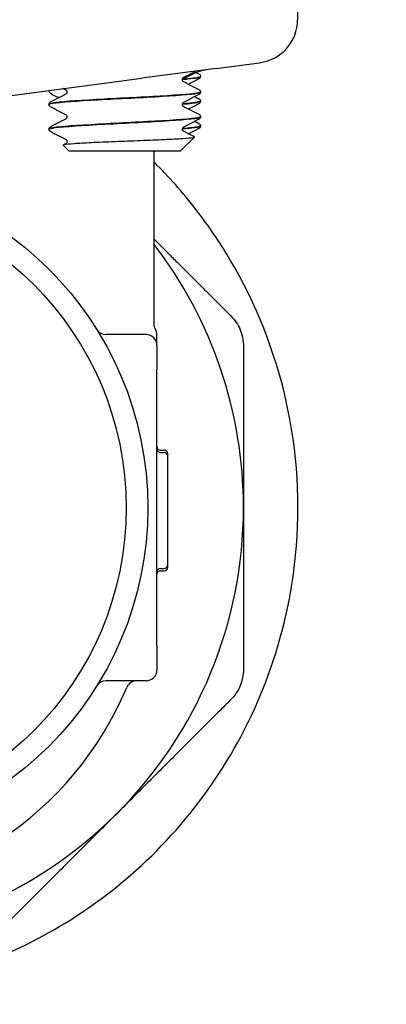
# Model space of a CAD drawing. Header units: inches. Extents: x 18 to 846, y -67 to 561.
# Tile 547 of 656: x 720.18 to 721.24, y 221.3 to 224.14. Entities that reach past the tile are written whole.
import ezdxf

# ---------------------------------------------------------------- set-up
doc = ezdxf.new("R2010")
doc.units = ezdxf.units.IN
doc.header["$LTSCALE"] = 24
doc.header["$MEASUREMENT"] = 0
doc.layers.add('Visible (ANSI)', color=7, linetype='Continuous', lineweight=30)

msp = doc.modelspace()

# ---------------------------------------------------------------- linework, layer by layer
at = {"layer": 'Visible (ANSI)'}
for p, q in [((720.98705, 224.60536), (720.98705, 224.14013)), ((720.75211, 223.99943), (720.87727, 224.01591)), ((720.75211, 223.99943), (720.53729, 223.97115)), ((720.14627, 223.91967), (720.53729, 223.97115)), ((720.70673, 223.97648), (720.70673, 223.97581)), ((720.70673, 223.93151), (720.70673, 223.93084)), ((720.70673, 223.90498), (720.70673, 223.90431)), ((720.26923, 223.89576), (720.26923, 223.89509)), ((720.70673, 223.86001), (720.70673, 223.85934)), ((720.26923, 223.82426), (720.26923, 223.82359)), ((720.70673, 223.83348), (720.70673, 223.83281)), ((720.64899, 223.76161), (720.68959, 223.80121)), ((720.32697, 223.76161), (720.31028, 223.7779)), ((720.32697, 223.76161), (720.64899, 223.76161)), ((720.57205, 223.76161), (720.57205, 223.26161)), ((720.54955, 223.23036), (720.43392, 223.23036)), ((720.5808, 223.19911), (720.5808, 223.22972)), ((720.5808, 223.19911), (720.5808, 223.13036)), ((720.5808, 222.99785), (720.5808, 223.13036)), ((720.5808, 222.46288), (720.5808, 222.99785)), ((720.59122, 222.89691), (720.60164, 222.89691)), ((720.59122, 222.88985), (720.60164, 222.88985)), ((720.61205, 222.87941), (720.61205, 222.88649)), ((720.61205, 222.56527), (720.61205, 222.87944)), ((720.61205, 222.55821), (720.61205, 222.56528)), ((720.59122, 222.55485), (720.60164, 222.55485)), ((720.59122, 222.54779), (720.60164, 222.54779)), ((720.5808, 222.33036), (720.5808, 222.46288)), ((720.5808, 222.33036), (720.5808, 222.26161)), ((720.54955, 222.23036), (720.43392, 222.23036))]:
    msp.add_line(p, q, dxfattribs=at)
for radius in [0.97375, 0.91125]:
    msp.add_circle((719.5808, 222.73036), radius, dxfattribs=at)
for centre, radius, start, end in [((730.5808, 232.73036), 18.75, 193.689887, 261.558657), ((720.75955, 223.8113), 0.1875, 97.5, 124.32186), ((719.5808, 222.73036), 1.25, 0, 37.53324), ((720.6033, 223.26161), 0.03125, 180, 210.68342), ((720.54955, 223.22972), 0.03125, 0, 30.68342), ((720.43392, 223.26161), 0.03125, 211.91138, 270), ((720.54955, 223.19911), 0.03125, 0, 90), ((720.59122, 222.90733), 0.01042, 180, 270), ((720.59122, 222.90027), 0.01042, 180, 270), ((720.60164, 222.88649), 0.01042, 0, 90), ((720.60164, 222.87944), 0.01042, 0, 90), ((719.5808, 222.73036), 1.25, 315, 0), ((720.60164, 222.56527), 0.01042, 270, 0), ((720.59122, 222.54444), 0.01042, 90, 180), ((720.59122, 222.53738), 0.01042, 90, 180), ((720.60164, 222.55821), 0.01042, 270, 0), ((720.54955, 222.26161), 0.03125, 270, 0), ((720.43392, 222.19911), 0.03125, 90, 148.08862), ((720.52288, 222.19911), 0.03125, 90, 157.12307), ((719.5808, 222.59661), 0.99125, 202.87693, 337.12307), ((719.5808, 222.73036), 1.25, 270, 315)]:
    msp.add_arc(centre, radius, start, end, dxfattribs=at)
msp.add_ellipse((720.86095, 224.13984), major_axis=(-0.12504, -0.01646), ratio=0.991106, start_param=1.5707963, end_param=3.0118441, dxfattribs=at)
for points in [[(720.69515, 223.99193), (720.6821, 223.9851), (720.66904, 223.97826), (720.656, 223.97141)], [(720.69459, 223.98718), (720.69707, 223.98588), (720.69955, 223.98458), (720.70203, 223.98329)], [(720.656, 223.96243), (720.67133, 223.95438), (720.68668, 223.94634), (720.70203, 223.93831)], [(720.70665, 223.97651), (720.70653, 223.97391), (720.68902, 223.97131), (720.65766, 223.96871)], [(720.70203, 223.96901), (720.69225, 223.96389), (720.68249, 223.95878), (720.67272, 223.95366)], [(720.31997, 223.93566), (720.31648, 223.9375), (720.31298, 223.93933), (720.30949, 223.94116)], [(720.27394, 223.90256), (720.28929, 223.91059), (720.30463, 223.91863), (720.31997, 223.92668)], [(720.70203, 223.92403), (720.68668, 223.916), (720.67133, 223.90796), (720.656, 223.89991)], [(720.69033, 223.91791), (720.69423, 223.91587), (720.69813, 223.91383), (720.70203, 223.91179)], [(720.31997, 223.86416), (720.30463, 223.87221), (720.28929, 223.88025), (720.27394, 223.88828)], [(720.656, 223.89093), (720.67133, 223.88288), (720.68668, 223.87484), (720.70203, 223.86681)], [(720.70203, 223.89751), (720.69225, 223.89239), (720.68249, 223.88728), (720.67272, 223.88216)], [(720.27394, 223.83106), (720.28929, 223.83909), (720.30463, 223.84713), (720.31997, 223.85518)], [(720.70203, 223.85253), (720.68668, 223.8445), (720.67133, 223.83646), (720.656, 223.82841)], [(720.69033, 223.84641), (720.69423, 223.84437), (720.69813, 223.84233), (720.70203, 223.84029)], [(720.31997, 223.79266), (720.30463, 223.80071), (720.28929, 223.80875), (720.27394, 223.81678)], [(720.656, 223.81943), (720.66707, 223.81362), (720.67816, 223.80781), (720.68924, 223.80201)], [(720.70203, 223.82601), (720.69225, 223.82089), (720.68249, 223.81578), (720.67272, 223.81066)], [(720.31067, 223.7788), (720.31377, 223.78043), (720.31687, 223.78205), (720.31997, 223.78368)]]:
    msp.add_open_spline(points, degree=3, dxfattribs=at)
for points, knots in [([(720.656, 223.97142), (720.656, 223.97142), (720.65577, 223.97133), (720.65501, 223.97053), (720.65464, 223.97007), (720.65401, 223.96874), (720.65378, 223.96784), (720.65378, 223.96692)], [0.002645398, 0.002645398, 0.002645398, 0.002645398, 0.027589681, 0.027589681, 0.042171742, 0.042171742, 0.057287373, 0.057287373, 0.057287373, 0.057287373]), ([(720.65378, 223.96692), (720.65378, 223.96554), (720.65434, 223.96425), (720.65528, 223.96296), (720.65563, 223.96269), (720.65594, 223.96246), (720.656, 223.96243), (720.656, 223.96243)], [0, 0, 0, 0, 0.022828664, 0.022828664, 0.041633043, 0.041633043, 0.054614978, 0.054614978, 0.054614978, 0.054614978]), ([(720.65649, 223.96795), (720.66099, 223.96831), (720.66522, 223.96868), (720.66916, 223.96904), (720.69347, 223.9713), (720.70629, 223.97356), (720.70648, 223.97581)], [18.15828531, 18.15828531, 18.15828531, 18.15828531, 18.25475373, 18.25475373, 18.25475373, 18.84955592, 18.84955592, 18.84955592, 18.84955592]), ([(720.70203, 223.98329), (720.70281, 223.98288), (720.70365, 223.98238), (720.70505, 223.98093), (720.70555, 223.98029), (720.70638, 223.97864), (720.70668, 223.97759), (720.70673, 223.97651)], [0, 0, 0, 0, 0.028459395, 0.028459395, 0.043235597, 0.043235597, 0.058545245, 0.058545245, 0.058545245, 0.058545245]), ([(720.70673, 223.97579), (720.70667, 223.97433), (720.70612, 223.97296), (720.70488, 223.97108), (720.70421, 223.97047), (720.70305, 223.96958), (720.70253, 223.96927), (720.70203, 223.96901)], [0, 0, 0, 0, 0.020588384, 0.020588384, 0.04017257, 0.04017257, 0.058516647, 0.058516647, 0.058516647, 0.058516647]), ([(720.29879, 223.91558), (720.29599, 223.91619), (720.29338, 223.91693), (720.28205, 223.92083), (720.2758, 223.9251), (720.26861, 223.93262), (720.2682, 223.93573), (720.2713, 223.93613)], [0.67526477, 0.67526477, 0.67526477, 0.67526477, 0.71949334, 0.71949334, 0.88239765, 0.88239765, 1.0591032, 1.0591032, 1.0591032, 1.0591032]), ([(720.70645, 223.93153), (720.70658, 223.93032), (720.70309, 223.92911), (720.69584, 223.9279), (720.67598, 223.92459), (720.62827, 223.92127), (720.56907, 223.91795), (720.50997, 223.91464), (720.44051, 223.91133), (720.38445, 223.90802), (720.32847, 223.90472), (720.28688, 223.90141), (720.27387, 223.8981), (720.27079, 223.89732), (720.26933, 223.89654), (720.2694, 223.89576)], [-21.1829178, -21.1829178, -21.1829178, -21.1829178, -20.8637276, -20.8637276, -20.8637276, -19.9895633, -19.9895633, -19.9895633, -19.1167884, -19.1167884, -19.1167884, -18.2452653, -18.2452653, -18.2452653, -18.0390086, -18.0390086, -18.0390086, -18.0390086]), ([(720.26953, 223.89506), (720.2694, 223.89632), (720.27317, 223.89758), (720.281, 223.89884), (720.3018, 223.90218), (720.35086, 223.90553), (720.41108, 223.90888), (720.47128, 223.91222), (720.54146, 223.91557), (720.59718, 223.91891), (720.65288, 223.92225), (720.69305, 223.9256), (720.70371, 223.92894), (720.70572, 223.92957), (720.70667, 223.93021), (720.70661, 223.93084)], [11.7535067, 11.7535067, 11.7535067, 11.7535067, 12.0852563, 12.0852563, 12.0852563, 12.9673891, 12.9673891, 12.9673891, 13.8492593, 13.8492593, 13.8492593, 14.7308693, 14.7308693, 14.7308693, 14.8974159, 14.8974159, 14.8974159, 14.8974159]), ([(720.32219, 223.93117), (720.32219, 223.93256), (720.32162, 223.93385), (720.32069, 223.93514), (720.32034, 223.93541), (720.32002, 223.93564), (720.31996, 223.93567), (720.31996, 223.93567)], [0, 0, 0, 0, 0.022828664, 0.022828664, 0.041633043, 0.041633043, 0.054614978, 0.054614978, 0.054614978, 0.054614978]), ([(720.31996, 223.92668), (720.31996, 223.92668), (720.3202, 223.92677), (720.32096, 223.92757), (720.32132, 223.92802), (720.32195, 223.92935), (720.32219, 223.93026), (720.32219, 223.93117)], [0.002645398, 0.002645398, 0.002645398, 0.002645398, 0.027589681, 0.027589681, 0.042171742, 0.042171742, 0.057287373, 0.057287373, 0.057287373, 0.057287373]), ([(720.70203, 223.93831), (720.70281, 223.9379), (720.70365, 223.9374), (720.70505, 223.93596), (720.70555, 223.93532), (720.70638, 223.93367), (720.70668, 223.93262), (720.70673, 223.93153)], [0, 0, 0, 0, 0.028459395, 0.028459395, 0.043235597, 0.043235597, 0.058545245, 0.058545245, 0.058545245, 0.058545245]), ([(720.70673, 223.93081), (720.70667, 223.92936), (720.70612, 223.92799), (720.70488, 223.92611), (720.70421, 223.9255), (720.70305, 223.92461), (720.70253, 223.9243), (720.70203, 223.92403)], [0, 0, 0, 0, 0.020588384, 0.020588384, 0.04017257, 0.04017257, 0.058516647, 0.058516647, 0.058516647, 0.058516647]), ([(720.26923, 223.89578), (720.2693, 223.89724), (720.26984, 223.89861), (720.27109, 223.90049), (720.27175, 223.9011), (720.27291, 223.90199), (720.27344, 223.9023), (720.27394, 223.90256)], [0, 0, 0, 0, 0.020588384, 0.020588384, 0.04017257, 0.04017257, 0.058516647, 0.058516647, 0.058516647, 0.058516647]), ([(720.65371, 223.89623), (720.66466, 223.8971), (720.67417, 223.89797), (720.6819, 223.89884), (720.69813, 223.90066), (720.70635, 223.90249), (720.7064, 223.90431)], [11.856103, 11.856103, 11.856103, 11.856103, 12.08525626, 12.08525626, 12.08525626, 12.56637061, 12.56637061, 12.56637061, 12.56637061]), ([(720.656, 223.89992), (720.656, 223.89992), (720.65577, 223.89983), (720.65501, 223.89903), (720.65464, 223.89857), (720.65401, 223.89724), (720.65378, 223.89634), (720.65378, 223.89542)], [0.002645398, 0.002645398, 0.002645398, 0.002645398, 0.027589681, 0.027589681, 0.042171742, 0.042171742, 0.057287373, 0.057287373, 0.057287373, 0.057287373]), ([(720.7065, 223.90501), (720.70641, 223.90271), (720.69312, 223.90041), (720.66799, 223.8981), (720.66364, 223.89771), (720.65895, 223.89731), (720.65394, 223.89691)], [-18.85187252, -18.85187252, -18.85187252, -18.85187252, -18.24526525, -18.24526525, -18.24526525, -18.14024166, -18.14024166, -18.14024166, -18.14024166]), ([(720.70203, 223.91179), (720.70281, 223.91138), (720.70365, 223.91088), (720.70505, 223.90943), (720.70555, 223.90879), (720.70638, 223.90714), (720.70668, 223.90609), (720.70673, 223.90501)], [0, 0, 0, 0, 0.028459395, 0.028459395, 0.043235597, 0.043235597, 0.058545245, 0.058545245, 0.058545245, 0.058545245]), ([(720.70673, 223.90429), (720.70667, 223.90283), (720.70612, 223.90146), (720.70488, 223.89958), (720.70421, 223.89897), (720.70305, 223.89808), (720.70253, 223.89777), (720.70203, 223.89751)], [0, 0, 0, 0, 0.020588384, 0.020588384, 0.04017257, 0.04017257, 0.058516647, 0.058516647, 0.058516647, 0.058516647]), ([(720.27394, 223.88828), (720.27316, 223.88869), (720.27231, 223.88919), (720.27091, 223.89064), (720.27042, 223.89127), (720.26959, 223.89293), (720.26928, 223.89398), (720.26923, 223.89506)], [0, 0, 0, 0, 0.028459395, 0.028459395, 0.043235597, 0.043235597, 0.058545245, 0.058545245, 0.058545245, 0.058545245]), ([(720.65378, 223.89542), (720.65378, 223.89404), (720.65434, 223.89275), (720.65528, 223.89146), (720.65563, 223.89119), (720.65594, 223.89096), (720.656, 223.89093), (720.656, 223.89093)], [0, 0, 0, 0, 0.022828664, 0.022828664, 0.041633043, 0.041633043, 0.054614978, 0.054614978, 0.054614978, 0.054614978]), ([(720.70661, 223.86003), (720.7067, 223.85941), (720.70579, 223.85878), (720.70382, 223.85815), (720.69335, 223.8548), (720.6532, 223.85144), (720.5974, 223.84809), (720.5421, 223.84477), (720.47251, 223.84145), (720.41257, 223.83813), (720.35181, 223.83476), (720.30217, 223.83139), (720.28112, 223.82803), (720.27327, 223.82677), (720.26946, 223.82551), (720.26954, 223.82426)], [-14.8997325, -14.8997325, -14.8997325, -14.8997325, -14.7341258, -14.7341258, -14.7341258, -13.8504415, -13.8504415, -13.8504415, -12.9746304, -12.9746304, -12.9746304, -12.0870096, -12.0870096, -12.0870096, -11.7558233, -11.7558233, -11.7558233, -11.7558233]), ([(720.2696, 223.82356), (720.26949, 223.82512), (720.27531, 223.82667), (720.28716, 223.82823), (720.31312, 223.83163), (720.3675, 223.83504), (720.43071, 223.83845), (720.49343, 223.84183), (720.56356, 223.84521), (720.61621, 223.84859), (720.66845, 223.85195), (720.70246, 223.8553), (720.70634, 223.85865), (720.7066, 223.85888), (720.70672, 223.85911), (720.70671, 223.85934)], [5.4703213, 5.4703213, 5.4703213, 5.4703213, 5.8802797, 5.8802797, 5.8802797, 6.7785359, 6.7785359, 6.7785359, 7.6697745, 7.6697745, 7.6697745, 8.5540503, 8.5540503, 8.5540503, 8.6142306, 8.6142306, 8.6142306, 8.6142306]), ([(720.32219, 223.85967), (720.32219, 223.86106), (720.32162, 223.86235), (720.32069, 223.86364), (720.32034, 223.86391), (720.32002, 223.86414), (720.31996, 223.86417), (720.31996, 223.86417)], [0, 0, 0, 0, 0.022828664, 0.022828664, 0.041633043, 0.041633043, 0.054614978, 0.054614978, 0.054614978, 0.054614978]), ([(720.31996, 223.85518), (720.31996, 223.85518), (720.3202, 223.85527), (720.32096, 223.85607), (720.32132, 223.85652), (720.32195, 223.85785), (720.32219, 223.85876), (720.32219, 223.85967)], [0.002645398, 0.002645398, 0.002645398, 0.002645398, 0.027589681, 0.027589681, 0.042171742, 0.042171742, 0.057287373, 0.057287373, 0.057287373, 0.057287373]), ([(720.70203, 223.86681), (720.70281, 223.8664), (720.70365, 223.8659), (720.70505, 223.86446), (720.70555, 223.86382), (720.70638, 223.86217), (720.70668, 223.86112), (720.70673, 223.86003)], [0, 0, 0, 0, 0.028459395, 0.028459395, 0.043235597, 0.043235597, 0.058545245, 0.058545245, 0.058545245, 0.058545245]), ([(720.70673, 223.85931), (720.70667, 223.85786), (720.70612, 223.85649), (720.70488, 223.85461), (720.70421, 223.854), (720.70305, 223.85311), (720.70253, 223.8528), (720.70203, 223.85253)], [0, 0, 0, 0, 0.020588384, 0.020588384, 0.04017257, 0.04017257, 0.058516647, 0.058516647, 0.058516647, 0.058516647]), ([(720.26923, 223.82428), (720.2693, 223.82574), (720.26984, 223.82711), (720.27109, 223.82899), (720.27175, 223.8296), (720.27291, 223.83049), (720.27344, 223.8308), (720.27394, 223.83106)], [0, 0, 0, 0, 0.020588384, 0.020588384, 0.04017257, 0.04017257, 0.058516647, 0.058516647, 0.058516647, 0.058516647]), ([(720.27394, 223.81678), (720.27316, 223.81719), (720.27231, 223.81769), (720.27091, 223.81914), (720.27042, 223.81977), (720.26959, 223.82143), (720.26928, 223.82248), (720.26923, 223.82356)], [0, 0, 0, 0, 0.028459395, 0.028459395, 0.043235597, 0.043235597, 0.058545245, 0.058545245, 0.058545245, 0.058545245]), ([(720.65363, 223.82473), (720.66831, 223.8259), (720.68043, 223.82706), (720.68922, 223.82823), (720.70074, 223.82976), (720.70642, 223.83128), (720.70637, 223.83281)], [5.57291769, 5.57291769, 5.57291769, 5.57291769, 5.88027969, 5.88027969, 5.88027969, 6.28318531, 6.28318531, 6.28318531, 6.28318531]), ([(720.656, 223.82842), (720.656, 223.82842), (720.65577, 223.82833), (720.65501, 223.82753), (720.65464, 223.82707), (720.65401, 223.82574), (720.65378, 223.82484), (720.65378, 223.82392)], [0.002645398, 0.002645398, 0.002645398, 0.002645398, 0.027589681, 0.027589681, 0.042171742, 0.042171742, 0.057287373, 0.057287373, 0.057287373, 0.057287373]), ([(720.65378, 223.82392), (720.65378, 223.82254), (720.65434, 223.82125), (720.65528, 223.81996), (720.65563, 223.81969), (720.65594, 223.81946), (720.656, 223.81943), (720.656, 223.81943)], [0, 0, 0, 0, 0.022828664, 0.022828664, 0.041633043, 0.041633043, 0.054614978, 0.054614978, 0.054614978, 0.054614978]), ([(720.70639, 223.83351), (720.70643, 223.83168), (720.69828, 223.82985), (720.68208, 223.82803), (720.67434, 223.82715), (720.66482, 223.82628), (720.65384, 223.82541)], [-12.56868721, -12.56868721, -12.56868721, -12.56868721, -12.08700959, -12.08700959, -12.08700959, -11.85705635, -11.85705635, -11.85705635, -11.85705635]), ([(720.70203, 223.84029), (720.70281, 223.83988), (720.70365, 223.83938), (720.70505, 223.83793), (720.70555, 223.83729), (720.70638, 223.83564), (720.70668, 223.83459), (720.70673, 223.83351)], [0, 0, 0, 0, 0.028459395, 0.028459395, 0.043235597, 0.043235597, 0.058545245, 0.058545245, 0.058545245, 0.058545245]), ([(720.70673, 223.83279), (720.70667, 223.83133), (720.70612, 223.82996), (720.70488, 223.82808), (720.70421, 223.82747), (720.70305, 223.82658), (720.70253, 223.82627), (720.70203, 223.82601)], [0, 0, 0, 0, 0.020588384, 0.020588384, 0.04017257, 0.04017257, 0.058516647, 0.058516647, 0.058516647, 0.058516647]), ([(720.31028, 223.7779), (720.30963, 223.77852), (720.31089, 223.77914), (720.31891, 223.78074), (720.3283, 223.78169), (720.35511, 223.78363), (720.37239, 223.78458), (720.41275, 223.78651), (720.43552, 223.78747), (720.48371, 223.7894), (720.50868, 223.79035), (720.55758, 223.79229), (720.581, 223.79324), (720.62316, 223.79517), (720.6414, 223.79613), (720.67017, 223.79806), (720.6803, 223.79901), (720.6893, 223.80066), (720.69053, 223.80133), (720.68924, 223.80201)], [-2.4713623, -2.4713623, -2.4713623, -2.4713623, -2.3561612, -2.3561612, -2.1756508, -2.1756508, -1.9922583, -1.9922583, -1.8059847, -1.8059847, -1.6168306, -1.6168306, -1.424797, -1.424797, -1.2298846, -1.2298846, -1.0320942, -1.0320942, -0.8910547, -0.8910547, -0.8910547, -0.8910547]), ([(720.32219, 223.78817), (720.32219, 223.78956), (720.32162, 223.79085), (720.32069, 223.79214), (720.32034, 223.79241), (720.32002, 223.79264), (720.31996, 223.79267), (720.31996, 223.79267)], [0, 0, 0, 0, 0.022828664, 0.022828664, 0.041633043, 0.041633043, 0.054614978, 0.054614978, 0.054614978, 0.054614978]), ([(720.31996, 223.78368), (720.31996, 223.78368), (720.3202, 223.78377), (720.32096, 223.78457), (720.32132, 223.78502), (720.32195, 223.78635), (720.32219, 223.78726), (720.32219, 223.78817)], [0.002645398, 0.002645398, 0.002645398, 0.002645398, 0.027589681, 0.027589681, 0.042171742, 0.042171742, 0.057287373, 0.057287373, 0.057287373, 0.057287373]), ([(718.58956, 223.72929), (718.57201, 223.71188), (718.55495, 223.69403), (718.3911, 223.51337), (718.28211, 223.31696), (718.17941, 222.94039), (718.16292, 222.76804), (718.1938, 222.45604), (718.22736, 222.31838), (718.32075, 222.0965), (718.36714, 222.01127), (718.4432, 221.90118), (718.46455, 221.87264), (718.50153, 221.82697), (718.51647, 221.80941), (718.54631, 221.77605), (718.56114, 221.76022), (718.5966, 221.72408), (718.61748, 221.70407), (718.68624, 221.64214), (718.73603, 221.6031), (718.85821, 221.51977), (718.93162, 221.47905), (719.12552, 221.39244), (719.24754, 221.35763), (719.52945, 221.31466), (719.68865, 221.31885), (720.03461, 221.38357), (720.21744, 221.4604), (720.55582, 221.69278), (720.70674, 221.85694), (720.90324, 222.21498), (720.9622, 222.39775), (720.99574, 222.73949), (720.98741, 222.89134), (720.92128, 223.18209), (720.86784, 223.31848), (720.76556, 223.49167), (720.73592, 223.53597), (720.68388, 223.60485), (720.66311, 223.63044), (720.622, 223.67757), (720.60187, 223.69924), (720.57808, 223.72328), (720.57508, 223.72629), (720.57205, 223.72929)], [5.1200673, 5.1200673, 5.1200673, 5.1200673, 5.3468231, 5.3468231, 7.3617835, 7.3617835, 8.8548679, 8.8548679, 10.0043047, 10.0043047, 10.7586975, 10.7586975, 11.0316049, 11.0316049, 11.2075925, 11.2075925, 11.3731003, 11.3731003, 11.594091, 11.594091, 12.0813635, 12.0813635, 12.7424337, 12.7424337, 13.7843745, 13.7843745, 15.1663247, 15.1663247, 16.9519263, 16.9519263, 18.9421313, 18.9421313, 20.5811422, 20.5811422, 21.8118685, 21.8118685, 22.9486809, 22.9486809, 23.3564526, 23.3564526, 23.607837, 23.607837, 23.8332545, 23.8332545, 23.8657217, 23.8657217, 23.8657217, 23.8657217]), ([(720.79419, 223.28474), (720.80595, 223.27299), (720.81525, 223.25878), (720.82733, 223.2296), (720.8308, 223.21298), (720.8308, 223.19635)], [1.29972856, 1.29972856, 1.29972856, 1.29972856, 1.42007803, 1.42007803, 1.54042751, 1.54042751, 1.54042751, 1.54042751]), ([(720.8308, 222.26437), (720.8308, 222.24775), (720.82733, 222.23113), (720.81525, 222.20195), (720.80595, 222.18774), (720.79419, 222.17599)], [1.29972856, 1.29972856, 1.29972856, 1.29972856, 1.42007803, 1.42007803, 1.54042751, 1.54042751, 1.54042751, 1.54042751])]:
    msp.add_open_spline(points, degree=3, knots=knots, dxfattribs=at)
for points, weights in [([(720.57205, 223.50688), (720.67992, 223.39902), (720.79419, 223.28474)], [1.03221040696, 1.06222740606, 1.07707509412]), ([(720.8308, 223.19635), (720.8308, 222.95578), (720.8308, 222.73036)], [1.07707509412, 1.05512060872, 1]), ([(720.8308, 222.73036), (720.8308, 222.50495), (720.8308, 222.26437)], [1, 1.05512060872, 1.07707509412]), ([(720.79419, 222.17599), (720.62408, 222.00588), (720.46469, 221.84648)], [1.07707509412, 1.05512060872, 1]), ([(720.46469, 221.84648), (720.30529, 221.68709), (720.13518, 221.51698)], [1, 1.05512060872, 1.07707509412])]:
    msp.add_rational_spline(points, weights, degree=2, dxfattribs=at)

doc.saveas('drawing.dxf')
